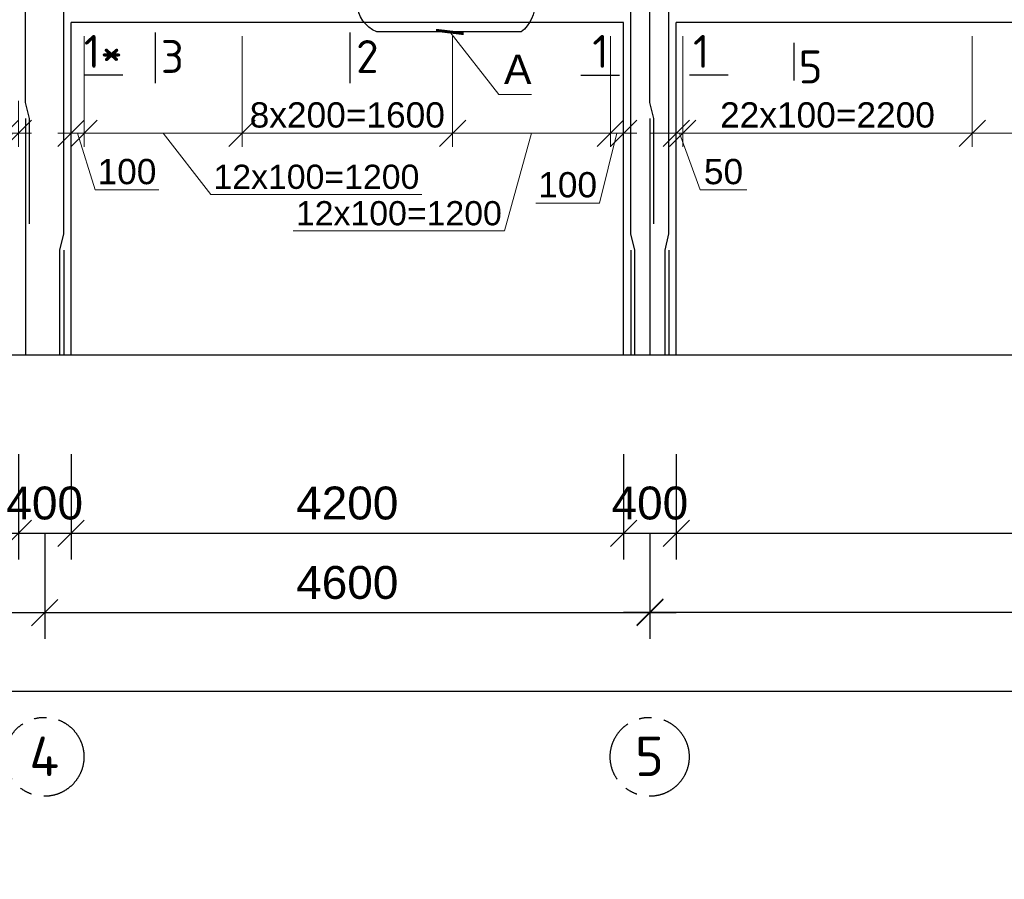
# Model space of a CAD drawing. Header units: millimetres. Extents: x 2063114 to 14983986, y -126020516 to 213791.
# Tile 562 of 656: x 2343467 to 2350951, y -354967 to -348432. Entities that reach past the tile are written whole.
import ezdxf

# ---------------------------------------------------------------- set-up
doc = ezdxf.new("R2010")
doc.units = ezdxf.units.MM
doc.linetypes.add('ACAD_ISO10W100', pattern=[18, 12, -3, 0, -3])
doc.linetypes.add('осевая', pattern=[50.8, 31.75, -6.35, 6.35, -6.35])
doc.layers.get('Defpoints').update_dxf_attribs({"color": 6, "lineweight": 35})
doc.layers.add('PDF _Текст', color=7, linetype='Continuous')
doc.layers.add('пунктир', color=1, linetype='ACAD_ISO10W100')
doc.layers.add('РАЗМЕР АР', color=150, linetype='Continuous', lineweight=20)
doc.styles.add('ISOCPEUR', font='isocpeui.ttf', dxfattribs={"height": 300})
doc.styles.add('seviyorum', font='times.ttf')
doc.styles.get("Standard").update_dxf_attribs({"font": 'arial.ttf'})
doc.styles.add('СПДС', font='isocpeur.ttf')
doc.dimstyles.new('1-100', dxfattribs={"dimtxt": 300, "dimasz": 250, "dimexe": 130, "dimexo": 130, "dimgap": 50, "dimtad": 1, "dimdec": 0, "dimtxsty": 'seviyorum', "dimblk": 'OBLIQUE', "dimcen": 250, "dimdle": 125, "dimclrd": 256, "dimclre": 256, "dimclrt": 256, "dimadec": 0, "dimazin": 0, "dimtfac": 1, "dimtdec": 0, "dimtmove": 1, "dimatfit": 3, "dimldrblk": 'OBLIQUE', "dimfxl": 200, "dimlwd": -1, "dimlwe": -1, "dimarcsym": 0})
doc.dimstyles.new('1-50 gbgggn', dxfattribs={"dimscale": 0, "dimtxt": 250, "dimasz": 150, "dimexe": 25, "dimexo": 200, "dimgap": 100, "dimtad": 1, "dimdec": 0, "dimlfac": 0.5, "dimtxsty": 'ISOCPEUR', "dimblk": 'ARCHTICK', "dimcen": 100, "dimdle": 100, "dimclrd": 167, "dimclre": 167, "dimadec": 0, "dimazin": 0, "dimtfac": 1, "dimtdec": 0, "dimtmove": 1, "dimatfit": 3, "dimfxl": 1.25, "dimlwd": 5, "dimlwe": 5, "dimarcsym": 0})
doc.dimstyles.new('STANDARD$0', dxfattribs={"dimtxt": 250, "dimasz": 200, "dimexe": 200, "dimexo": 300, "dimgap": 100, "dimtad": 1, "dimdec": 0, "dimzin": 1, "dimdsep": 46, "dimtxsty": 'Standard', "dimblk1": 'OBLIQUE', "dimblk2": 'OBLIQUE', "dimsah": 1, "dimcen": 2.5, "dimdle": 200, "dimadec": 0, "dimazin": 0, "dimtfac": 1, "dimtdec": 0, "dimtmove": 0, "dimatfit": 3, "dimldrblk": 'OBLIQUE', "dimfxl": 600, "dimfxlon": 1, "dimtolj": 1, "dimtzin": 1, "dimarcsym": 0})

# ---------------------------------------------------------------- blocks, each defined once
blk = doc.blocks.new('_Oblique')
at = {"color": 0, "linetype": 'ByBlock', "lineweight": -2}
blk.add_line((-0.5, -0.5), (0.5, 0.5), dxfattribs=at)
blk = doc.blocks.new('*D1673')
at = {"layer": 'Defpoints', "color": 0, "lineweight": 30, "ltscale": 150, "transparency": 16777216}
for p in [(2340456.6, -351332.8), (2343456.6, -351332.8), (2343456.6, -352335.3)]:
    blk.add_point(p, dxfattribs=at)
at = {"layer": 'РАЗМЕР АР', "color": 0, "lineweight": -2, "ltscale": 150, "transparency": 16777216}
for p, q in [((2340456.6, -351735.3), (2340456.6, -352535.3)), ((2343456.6, -351735.3), (2343456.6, -352535.3)), ((2340256.6, -352335.3), (2343656.6, -352335.3))]:
    blk.add_line(p, q, dxfattribs=at)
at = {"layer": 'РАЗМЕР АР', "color": 0, "lineweight": -2, "ltscale": 150, "transparency": 16777216, "xscale": 200, "yscale": 200, "zscale": 200, "rotation": 180}
blk.add_blockref('_Oblique', (2340456.6, -352335.3), dxfattribs=at)
at = {"layer": 'РАЗМЕР АР', "color": 0, "lineweight": -2, "ltscale": 150, "transparency": 16777216, "xscale": 200, "yscale": 200, "zscale": 200}
blk.add_blockref('_Oblique', (2343456.6, -352335.3), dxfattribs=at)
at = {"layer": 'РАЗМЕР АР', "color": 0, "ltscale": 150, "transparency": 16777216, "insert": (2341956.6, -352107.5), "char_height": 250, "attachment_point": 5}
blk.add_mtext('\\A1;3000', dxfattribs=at)
blk = doc.blocks.new('*D1674')
at = {"layer": 'Defpoints', "color": 0, "lineweight": 30, "ltscale": 150, "transparency": 16777216}
for p in [(2343456.6, -351332.8), (2343856.6, -351332.8), (2343856.6, -352335.3)]:
    blk.add_point(p, dxfattribs=at)
at = {"layer": 'РАЗМЕР АР', "color": 0, "lineweight": -2, "ltscale": 150, "transparency": 16777216}
for p, q in [((2343456.6, -351735.3), (2343456.6, -352535.3)), ((2343856.6, -351735.3), (2343856.6, -352535.3)), ((2343256.6, -352335.3), (2344056.6, -352335.3))]:
    blk.add_line(p, q, dxfattribs=at)
at = {"layer": 'РАЗМЕР АР', "color": 0, "lineweight": -2, "ltscale": 150, "transparency": 16777216, "xscale": 200, "yscale": 200, "zscale": 200, "rotation": 180}
blk.add_blockref('_Oblique', (2343456.6, -352335.3), dxfattribs=at)
at = {"layer": 'РАЗМЕР АР', "color": 0, "lineweight": -2, "ltscale": 150, "transparency": 16777216, "xscale": 200, "yscale": 200, "zscale": 200}
blk.add_blockref('_Oblique', (2343856.6, -352335.3), dxfattribs=at)
at = {"layer": 'РАЗМЕР АР', "color": 0, "ltscale": 150, "transparency": 16777216, "insert": (2343656.6, -352107.6), "char_height": 250, "attachment_point": 5}
blk.add_mtext('\\A1;400', dxfattribs=at)
blk = doc.blocks.new('*D1600')
at = {"layer": 'Defpoints', "color": 0, "lineweight": 30, "ltscale": 150, "transparency": 16777216}
for p in [(2348056.6, -351332.8), (2348456.6, -351332.8), (2348456.6, -352335.3)]:
    blk.add_point(p, dxfattribs=at)
at = {"layer": 'РАЗМЕР АР', "color": 0, "lineweight": -2, "ltscale": 150, "transparency": 16777216}
for p, q in [((2348056.6, -351735.3), (2348056.6, -352535.3)), ((2348456.6, -351735.3), (2348456.6, -352535.3)), ((2347856.6, -352335.3), (2348656.6, -352335.3))]:
    blk.add_line(p, q, dxfattribs=at)
at = {"layer": 'РАЗМЕР АР', "color": 0, "lineweight": -2, "ltscale": 150, "transparency": 16777216, "xscale": 200, "yscale": 200, "zscale": 200, "rotation": 180}
blk.add_blockref('_Oblique', (2348056.6, -352335.3), dxfattribs=at)
at = {"layer": 'РАЗМЕР АР', "color": 0, "lineweight": -2, "ltscale": 150, "transparency": 16777216, "xscale": 200, "yscale": 200, "zscale": 200}
blk.add_blockref('_Oblique', (2348456.6, -352335.3), dxfattribs=at)
at = {"layer": 'РАЗМЕР АР', "color": 0, "ltscale": 150, "transparency": 16777216, "insert": (2348256.6, -352107.6), "char_height": 250, "attachment_point": 5}
blk.add_mtext('\\A1;400', dxfattribs=at)
blk = doc.blocks.new('*D1601')
at = {"layer": 'Defpoints', "color": 0, "lineweight": 30, "ltscale": 100, "transparency": 16777216}
for p in [(2350706.6, -348453.1), (2353306.6, -348453.1), (2350706.6, -349294.9)]:
    blk.add_point(p, dxfattribs=at)
at = {"layer": 'РАЗМЕР АР', "ltscale": 100, "transparency": 16777216}
for p, q in [((2350706.6, -348557.1), (2350706.6, -349398.9)), ((2353306.6, -348557.1), (2353306.6, -349398.9)), ((2353406.6, -349294.9), (2350606.6, -349294.9))]:
    blk.add_line(p, q, dxfattribs=at)
at = {"layer": 'РАЗМЕР АР', "ltscale": 100, "transparency": 16777216, "xscale": 200, "yscale": 200, "zscale": 200, "rotation": 180}
blk.add_blockref('_Oblique', (2350706.6, -349294.9), dxfattribs=at)
at = {"layer": 'РАЗМЕР АР', "ltscale": 100, "transparency": 16777216, "xscale": 200, "yscale": 200, "zscale": 200}
blk.add_blockref('_Oblique', (2353306.6, -349294.9), dxfattribs=at)
at = {"layer": 'РАЗМЕР АР', "ltscale": 100, "transparency": 16777216, "insert": (2352006.6, -349156.8), "char_height": 192, "attachment_point": 5}
blk.add_mtext('13x200=2600', dxfattribs=at)
blk = doc.blocks.new('*D1616')
at = {"layer": 'Defpoints', "color": 0, "lineweight": 30, "ltscale": 100, "transparency": 16777216}
for p in [(2348506.6, -348453.1), (2350706.6, -348453.1), (2348506.6, -349294.9)]:
    blk.add_point(p, dxfattribs=at)
at = {"layer": 'РАЗМЕР АР', "ltscale": 100, "transparency": 16777216}
for p, q in [((2348506.6, -348557.1), (2348506.6, -349398.9)), ((2350706.6, -348557.1), (2350706.6, -349398.9)), ((2350806.6, -349294.9), (2348406.6, -349294.9))]:
    blk.add_line(p, q, dxfattribs=at)
at = {"layer": 'РАЗМЕР АР', "ltscale": 100, "transparency": 16777216, "xscale": 200, "yscale": 200, "zscale": 200, "rotation": 180}
blk.add_blockref('_Oblique', (2348506.6, -349294.9), dxfattribs=at)
at = {"layer": 'РАЗМЕР АР', "ltscale": 100, "transparency": 16777216, "xscale": 200, "yscale": 200, "zscale": 200}
blk.add_blockref('_Oblique', (2350706.6, -349294.9), dxfattribs=at)
at = {"layer": 'РАЗМЕР АР', "ltscale": 100, "transparency": 16777216, "insert": (2349606.6, -349156.9), "char_height": 192, "attachment_point": 5}
blk.add_mtext('22x100=2200', dxfattribs=at)
blk = doc.blocks.new('*D1622')
at = {"layer": 'Defpoints', "color": 0, "lineweight": 30, "ltscale": 150, "transparency": 16777216}
for p in [(2343856.6, -351332.8), (2348056.6, -351332.8), (2348056.6, -352335.3)]:
    blk.add_point(p, dxfattribs=at)
at = {"layer": 'РАЗМЕР АР', "color": 0, "lineweight": -2, "ltscale": 150, "transparency": 16777216}
for p, q in [((2343856.6, -351735.3), (2343856.6, -352535.3)), ((2348056.6, -351735.3), (2348056.6, -352535.3)), ((2343656.6, -352335.3), (2348256.6, -352335.3))]:
    blk.add_line(p, q, dxfattribs=at)
at = {"layer": 'РАЗМЕР АР', "color": 0, "lineweight": -2, "ltscale": 150, "transparency": 16777216, "xscale": 200, "yscale": 200, "zscale": 200, "rotation": 180}
blk.add_blockref('_Oblique', (2343856.6, -352335.3), dxfattribs=at)
at = {"layer": 'РАЗМЕР АР', "color": 0, "lineweight": -2, "ltscale": 150, "transparency": 16777216, "xscale": 200, "yscale": 200, "zscale": 200}
blk.add_blockref('_Oblique', (2348056.6, -352335.3), dxfattribs=at)
at = {"layer": 'РАЗМЕР АР', "color": 0, "ltscale": 150, "transparency": 16777216, "insert": (2345956.6, -352107.6), "char_height": 250, "attachment_point": 5}
blk.add_mtext('\\A1;4200', dxfattribs=at)
blk = doc.blocks.new('*D2020')
at = {"layer": 'Defpoints', "color": 0, "lineweight": 30, "ltscale": 150, "transparency": 16777216}
for p in [(2343656.6, -350983.1), (2348256.6, -350983.1), (2348256.6, -352939.2)]:
    blk.add_point(p, dxfattribs=at)
at = {"layer": 'РАЗМЕР АР', "color": 0, "lineweight": -2, "ltscale": 150, "transparency": 16777216}
for p, q in [((2343656.6, -352339.2), (2343656.6, -353139.2)), ((2348256.6, -352339.2), (2348256.6, -353139.2)), ((2343456.6, -352939.2), (2348456.6, -352939.2))]:
    blk.add_line(p, q, dxfattribs=at)
at = {"layer": 'РАЗМЕР АР', "color": 0, "lineweight": -2, "ltscale": 150, "transparency": 16777216, "xscale": 200, "yscale": 200, "zscale": 200, "rotation": 180}
blk.add_blockref('_Oblique', (2343656.6, -352939.2), dxfattribs=at)
at = {"layer": 'РАЗМЕР АР', "color": 0, "lineweight": -2, "ltscale": 150, "transparency": 16777216, "xscale": 200, "yscale": 200, "zscale": 200}
blk.add_blockref('_Oblique', (2348256.6, -352939.2), dxfattribs=at)
at = {"layer": 'РАЗМЕР АР', "color": 0, "ltscale": 150, "transparency": 16777216, "insert": (2345956.6, -352711.5), "char_height": 250, "attachment_point": 5}
blk.add_mtext('\\A1;4600', dxfattribs=at)
blk = doc.blocks.new('*D1625')
at = {"layer": 'Defpoints', "color": 0, "lineweight": 30, "ltscale": 150, "transparency": 16777216}
for p in [(2348256.6, -352243.1), (2355756.6, -352243.1), (2355756.6, -352935.3)]:
    blk.add_point(p, dxfattribs=at)
at = {"layer": 'РАЗМЕР АР', "color": 0, "lineweight": -2, "ltscale": 150, "transparency": 16777216}
for p, q in [((2348256.6, -352543.1), (2348256.6, -353135.3)), ((2355756.6, -352543.1), (2355756.6, -353135.3)), ((2348056.6, -352935.3), (2355956.6, -352935.3))]:
    blk.add_line(p, q, dxfattribs=at)
at = {"layer": 'РАЗМЕР АР', "color": 0, "lineweight": -2, "ltscale": 150, "transparency": 16777216, "xscale": 200, "yscale": 200, "zscale": 200, "rotation": 180}
blk.add_blockref('_Oblique', (2348256.6, -352935.3), dxfattribs=at)
at = {"layer": 'РАЗМЕР АР', "color": 0, "lineweight": -2, "ltscale": 150, "transparency": 16777216, "xscale": 200, "yscale": 200, "zscale": 200}
blk.add_blockref('_Oblique', (2355756.6, -352935.3), dxfattribs=at)
at = {"layer": 'РАЗМЕР АР', "color": 0, "ltscale": 150, "transparency": 16777216, "insert": (2352006.6, -352707.6), "char_height": 250, "attachment_point": 5}
blk.add_mtext('\\A1;7500', dxfattribs=at)
blk = doc.blocks.new('*D1626')
at = {"layer": 'Defpoints', "color": 0, "lineweight": 30, "ltscale": 150, "transparency": 16777216}
for p in [(2340256.6, -352243.1), (2343656.6, -352243.1), (2343656.6, -352939.2)]:
    blk.add_point(p, dxfattribs=at)
at = {"layer": 'РАЗМЕР АР', "color": 0, "lineweight": -2, "ltscale": 150, "transparency": 16777216}
for p, q in [((2340256.6, -352543.1), (2340256.6, -353139.2)), ((2343656.6, -352543.1), (2343656.6, -353139.2)), ((2340056.6, -352939.2), (2343856.6, -352939.2))]:
    blk.add_line(p, q, dxfattribs=at)
at = {"layer": 'РАЗМЕР АР', "color": 0, "lineweight": -2, "ltscale": 150, "transparency": 16777216, "xscale": 200, "yscale": 200, "zscale": 200, "rotation": 180}
blk.add_blockref('_Oblique', (2340256.6, -352939.2), dxfattribs=at)
at = {"layer": 'РАЗМЕР АР', "color": 0, "lineweight": -2, "ltscale": 150, "transparency": 16777216, "xscale": 200, "yscale": 200, "zscale": 200}
blk.add_blockref('_Oblique', (2343656.6, -352939.2), dxfattribs=at)
at = {"layer": 'РАЗМЕР АР', "color": 0, "ltscale": 150, "transparency": 16777216, "insert": (2341956.6, -352711.4), "char_height": 250, "attachment_point": 5}
blk.add_mtext('\\A1;3400', dxfattribs=at)
blk = doc.blocks.new('*D1627')
at = {"layer": 'Defpoints', "color": 0, "lineweight": 30, "ltscale": 150, "transparency": 16777216}
for p in [(2327656.6, -352335.3), (2355756.6, -352335.3), (2355756.6, -353535.3)]:
    blk.add_point(p, dxfattribs=at)
at = {"layer": 'РАЗМЕР АР', "color": 0, "lineweight": -2, "ltscale": 150, "transparency": 16777216}
for p, q in [((2327656.6, -352935.3), (2327656.6, -353735.3)), ((2355756.6, -352935.3), (2355756.6, -353735.3)), ((2327456.6, -353535.3), (2355956.6, -353535.3))]:
    blk.add_line(p, q, dxfattribs=at)
at = {"layer": 'РАЗМЕР АР', "color": 0, "lineweight": -2, "ltscale": 150, "transparency": 16777216, "xscale": 200, "yscale": 200, "zscale": 200, "rotation": 180}
blk.add_blockref('_Oblique', (2327656.6, -353535.3), dxfattribs=at)
at = {"layer": 'РАЗМЕР АР', "color": 0, "lineweight": -2, "ltscale": 150, "transparency": 16777216, "xscale": 200, "yscale": 200, "zscale": 200}
blk.add_blockref('_Oblique', (2355756.6, -353535.3), dxfattribs=at)
at = {"layer": 'РАЗМЕР АР', "color": 0, "ltscale": 150, "transparency": 16777216, "insert": (2341706.6, -353307.6), "char_height": 250, "attachment_point": 5}
blk.add_mtext('\\A1;28100', dxfattribs=at)
blk = doc.blocks.new('*D1628')
at = {"layer": 'Defpoints', "color": 0, "lineweight": 30, "transparency": 16777216}
for p in [(2355556.6, -350983.1), (2348456.6, -351332.8), (2355556.6, -352335.3)]:
    blk.add_point(p, dxfattribs=at)
at = {"layer": 'РАЗМЕР АР', "color": 0, "lineweight": -2, "transparency": 16777216}
for p, q in [((2348456.6, -351735.3), (2348456.6, -352535.3)), ((2355556.6, -351735.3), (2355556.6, -352535.3)), ((2348256.6, -352335.3), (2355756.6, -352335.3))]:
    blk.add_line(p, q, dxfattribs=at)
at = {"layer": 'РАЗМЕР АР', "color": 0, "lineweight": -2, "transparency": 16777216, "xscale": 200, "yscale": 200, "zscale": 200, "rotation": 180}
blk.add_blockref('_Oblique', (2348456.6, -352335.3), dxfattribs=at)
at = {"layer": 'РАЗМЕР АР', "color": 0, "lineweight": -2, "transparency": 16777216, "xscale": 200, "yscale": 200, "zscale": 200}
blk.add_blockref('_Oblique', (2355556.6, -352335.3), dxfattribs=at)
at = {"layer": 'РАЗМЕР АР', "color": 0, "transparency": 16777216, "insert": (2352006.6, -352107.6), "char_height": 250, "attachment_point": 5}
blk.add_mtext('\\A1;7100', dxfattribs=at)
blk = doc.blocks.new('*D1653')
at = {"layer": 'Defpoints', "color": 0, "lineweight": 30, "ltscale": 100, "transparency": 16777216}
for p in [(2346756.6, -348453.1), (2347956.6, -348453.1), (2347956.6, -349294.9)]:
    blk.add_point(p, dxfattribs=at)
at = {"layer": 'РАЗМЕР АР', "ltscale": 100, "transparency": 16777216}
for p, q in [((2346756.6, -348557.1), (2346756.6, -349398.9)), ((2347956.6, -348557.1), (2347956.6, -349398.9)), ((2346656.6, -349294.9), (2348056.6, -349294.9)), ((2347356.6, -349294.9), (2347151.2, -350038)), ((2347151.2, -350038), (2345546.3, -350038))]:
    blk.add_line(p, q, dxfattribs=at)
at = {"layer": 'РАЗМЕР АР', "ltscale": 100, "transparency": 16777216, "xscale": 200, "yscale": 200, "zscale": 200, "rotation": 180}
blk.add_blockref('_Oblique', (2346756.6, -349294.9), dxfattribs=at)
at = {"layer": 'РАЗМЕР АР', "ltscale": 100, "transparency": 16777216, "xscale": 200, "yscale": 200, "zscale": 200}
blk.add_blockref('_Oblique', (2347956.6, -349294.9), dxfattribs=at)
at = {"layer": 'РАЗМЕР АР', "ltscale": 100, "transparency": 16777216, "insert": (2346348.8, -349904.1), "char_height": 192, "attachment_point": 5}
blk.add_mtext('{\\H0.95833x;12x100=1200}', dxfattribs=at)
blk = doc.blocks.new('*D1654')
at = {"layer": 'Defpoints', "color": 0, "lineweight": 30, "ltscale": 100, "transparency": 16777216}
for p in [(2347956.6, -348453.1), (2348056.6, -348943.3), (2348056.6, -349294.9)]:
    blk.add_point(p, dxfattribs=at)
at = {"layer": 'РАЗМЕР АР', "ltscale": 100, "transparency": 16777216}
for p, q in [((2347956.6, -348557.1), (2347956.6, -349398.9)), ((2348056.6, -349047.3), (2348056.6, -349398.9)), ((2347856.6, -349294.9), (2348156.6, -349294.9)), ((2348006.6, -349294.9), (2347873.9, -349825.7)), ((2347873.9, -349825.7), (2347388.5, -349825.7))]:
    blk.add_line(p, q, dxfattribs=at)
at = {"layer": 'РАЗМЕР АР', "ltscale": 100, "transparency": 16777216, "xscale": 200, "yscale": 200, "zscale": 200, "rotation": 180}
blk.add_blockref('_Oblique', (2347956.6, -349294.9), dxfattribs=at)
at = {"layer": 'РАЗМЕР АР', "ltscale": 100, "transparency": 16777216, "xscale": 200, "yscale": 200, "zscale": 200}
blk.add_blockref('_Oblique', (2348056.6, -349294.9), dxfattribs=at)
at = {"layer": 'РАЗМЕР АР', "ltscale": 100, "transparency": 16777216, "insert": (2347631.2, -349687.6), "char_height": 192, "attachment_point": 5}
blk.add_mtext('100', dxfattribs=at)
blk = doc.blocks.new('*D1655')
at = {"layer": 'Defpoints', "color": 0, "lineweight": 30, "transparency": 16777216}
for p in [(2345156.6, -348453.1), (2346756.6, -348453.1), (2345156.6, -349294.9)]:
    blk.add_point(p, dxfattribs=at)
at = {"layer": 'РАЗМЕР АР', "transparency": 16777216}
for p, q in [((2345156.6, -348557.1), (2345156.6, -349398.9)), ((2346756.6, -348557.1), (2346756.6, -349398.9)), ((2346856.6, -349294.9), (2345056.6, -349294.9))]:
    blk.add_line(p, q, dxfattribs=at)
at = {"layer": 'РАЗМЕР АР', "transparency": 16777216, "xscale": 200, "yscale": 200, "zscale": 200, "rotation": 180}
blk.add_blockref('_Oblique', (2345156.6, -349294.9), dxfattribs=at)
at = {"layer": 'РАЗМЕР АР', "transparency": 16777216, "xscale": 200, "yscale": 200, "zscale": 200}
blk.add_blockref('_Oblique', (2346756.6, -349294.9), dxfattribs=at)
at = {"layer": 'РАЗМЕР АР', "transparency": 16777216, "insert": (2345956.6, -349156.9), "char_height": 192, "attachment_point": 5}
blk.add_mtext('8х200=1600', dxfattribs=at)
blk = doc.blocks.new('*D1656')
at = {"layer": 'Defpoints', "color": 0, "lineweight": 30, "ltscale": 100, "transparency": 16777216}
for p in [(2343956.6, -348453.1), (2343856.6, -348943.3), (2343856.6, -349294.9)]:
    blk.add_point(p, dxfattribs=at)
at = {"layer": 'РАЗМЕР АР', "ltscale": 100, "transparency": 16777216}
for p, q in [((2343956.6, -348557.1), (2343956.6, -349398.9)), ((2343856.6, -349047.3), (2343856.6, -349398.9)), ((2344056.6, -349294.9), (2343756.6, -349294.9)), ((2343906.6, -349294.9), (2344039.2, -349725.7)), ((2344039.2, -349725.7), (2344524.7, -349725.7))]:
    blk.add_line(p, q, dxfattribs=at)
at = {"layer": 'РАЗМЕР АР', "ltscale": 100, "transparency": 16777216, "xscale": 200, "yscale": 200, "zscale": 200, "rotation": 180}
blk.add_blockref('_Oblique', (2343856.6, -349294.9), dxfattribs=at)
at = {"layer": 'РАЗМЕР АР', "ltscale": 100, "transparency": 16777216, "xscale": 200, "yscale": 200, "zscale": 200}
blk.add_blockref('_Oblique', (2343956.6, -349294.9), dxfattribs=at)
at = {"layer": 'РАЗМЕР АР', "ltscale": 100, "transparency": 16777216, "insert": (2344281.9, -349587.6), "char_height": 192, "attachment_point": 5}
blk.add_mtext('100', dxfattribs=at)
blk = doc.blocks.new('*D1657')
at = {"layer": 'Defpoints', "color": 0, "lineweight": 30, "ltscale": 100, "transparency": 16777216}
for p in [(2343956.6, -348453.1), (2345156.6, -348453.1), (2343956.6, -349294.9)]:
    blk.add_point(p, dxfattribs=at)
at = {"layer": 'РАЗМЕР АР', "ltscale": 100, "transparency": 16777216}
for p, q in [((2343956.6, -348557.1), (2343956.6, -349398.9)), ((2345156.6, -348557.1), (2345156.6, -349398.9)), ((2345256.6, -349294.9), (2343856.6, -349294.9)), ((2344556.6, -349294.9), (2344919.5, -349761)), ((2344919.5, -349761), (2346524.4, -349761))]:
    blk.add_line(p, q, dxfattribs=at)
at = {"layer": 'РАЗМЕР АР', "ltscale": 100, "transparency": 16777216, "xscale": 200, "yscale": 200, "zscale": 200, "rotation": 180}
blk.add_blockref('_Oblique', (2343956.6, -349294.9), dxfattribs=at)
at = {"layer": 'РАЗМЕР АР', "ltscale": 100, "transparency": 16777216, "xscale": 200, "yscale": 200, "zscale": 200}
blk.add_blockref('_Oblique', (2345156.6, -349294.9), dxfattribs=at)
at = {"layer": 'РАЗМЕР АР', "ltscale": 100, "transparency": 16777216, "insert": (2345721.9, -349627.1), "char_height": 192, "attachment_point": 5}
blk.add_mtext('{\\H0.95833x;12x100=1200}', dxfattribs=at)
blk = doc.blocks.new('*D1658')
at = {"layer": 'Defpoints', "color": 0, "lineweight": 30, "ltscale": 100, "transparency": 16777216}
for p in [(2348506.6, -348453.1), (2348456.6, -348943.3), (2348456.6, -349294.9)]:
    blk.add_point(p, dxfattribs=at)
at = {"layer": 'РАЗМЕР АР', "ltscale": 100, "transparency": 16777216}
for p, q in [((2348506.6, -348557.1), (2348506.6, -349398.9)), ((2348456.6, -349047.3), (2348456.6, -349398.9)), ((2348456.6, -349294.9), (2348256.6, -349294.9)), ((2348506.6, -349294.9), (2348456.6, -349294.9)), ((2348506.6, -349294.9), (2348456.6, -349294.9)), ((2348481.6, -349294.9), (2348639.2, -349725.7)), ((2348506.6, -349294.9), (2348706.6, -349294.9)), ((2348639.2, -349725.7), (2348993.6, -349725.7))]:
    blk.add_line(p, q, dxfattribs=at)
at = {"layer": 'РАЗМЕР АР', "ltscale": 100, "transparency": 16777216, "xscale": 200, "yscale": 200, "zscale": 200}
blk.add_blockref('_Oblique', (2348456.6, -349294.9), dxfattribs=at)
at = {"layer": 'РАЗМЕР АР', "ltscale": 100, "transparency": 16777216, "xscale": 200, "yscale": 200, "zscale": 200, "rotation": 180}
blk.add_blockref('_Oblique', (2348506.6, -349294.9), dxfattribs=at)
at = {"layer": 'РАЗМЕР АР', "ltscale": 100, "transparency": 16777216, "insert": (2348816.4, -349587.6), "char_height": 192, "attachment_point": 5}
blk.add_mtext('50', dxfattribs=at)
blk = doc.blocks.new('*D1662')
at = {"layer": 'Defpoints', "color": 0, "lineweight": 30, "ltscale": 100, "transparency": 16777216}
for p in [(2343356.6, -348453.1), (2343456.6, -348943.3), (2343456.6, -349294.9)]:
    blk.add_point(p, dxfattribs=at)
at = {"layer": 'РАЗМЕР АР', "ltscale": 100, "transparency": 16777216}
for p, q in [((2343356.6, -348557.1), (2343356.6, -349398.9)), ((2343456.6, -349047.3), (2343456.6, -349398.9)), ((2343256.6, -349294.9), (2343556.6, -349294.9)), ((2343406.6, -349294.9), (2343365.9, -349725.7)), ((2343365.9, -349725.7), (2342880.4, -349725.7))]:
    blk.add_line(p, q, dxfattribs=at)
at = {"layer": 'РАЗМЕР АР', "ltscale": 100, "transparency": 16777216, "xscale": 200, "yscale": 200, "zscale": 200, "rotation": 180}
blk.add_blockref('_Oblique', (2343356.6, -349294.9), dxfattribs=at)
at = {"layer": 'РАЗМЕР АР', "ltscale": 100, "transparency": 16777216, "xscale": 200, "yscale": 200, "zscale": 200}
blk.add_blockref('_Oblique', (2343456.6, -349294.9), dxfattribs=at)
at = {"layer": 'РАЗМЕР АР', "ltscale": 100, "transparency": 16777216, "insert": (2343123.1, -349587.6), "char_height": 192, "attachment_point": 5}
blk.add_mtext('100', dxfattribs=at)
blk = doc.blocks.new('_ArchTick')
at = {"color": 0, "linetype": 'ByBlock', "const_width": 0.15}
blk.add_lwpolyline([(-0.5, -0.5), (0.5, 0.5)], dxfattribs=at)

msp = doc.modelspace()

# ---------------------------------------------------------------- linework, layer by layer
at = {"lineweight": 30, "ltscale": 100}
for p, q in [((2348056.57029, -348453.11596), (2343856.57029, -348453.11596)), ((2343856.57029, -350983.11596), (2343856.57029, -348453.11596)), ((2348056.57029, -350983.11596), (2348056.57029, -348453.11596)), ((2355556.57029, -348453.11596), (2348456.57029, -348453.11596)), ((2348456.57029, -350983.11596), (2348456.57029, -348453.11596)), ((2344497.51788, -348528.412), (2344497.51788, -348915.36073)), ((2345976.8464, -348528.412), (2345976.8464, -348915.36073)), ((2349351.27149, -348607.39773), (2349351.27149, -348894.34646)), ((2344251.6295, -348853.45377), (2343958.00766, -348853.45377)), ((2347731.20488, -348853.45377), (2348024.82671, -348853.45377)), ((2348851.6295, -348853.45377), (2348558.00766, -348853.45377)), ((2357446.57029, -350983.11596), (2327248.954, -350983.11596))]:
    msp.add_line(p, q, dxfattribs=at)
at = {"color": 5, "lineweight": 30}
for p, q in [((2343511.57029, -349183.11596), (2343511.57029, -350983.11596)), ((2348256.57029, -349183.11596), (2348256.57029, -350983.11596)), ((2343801.57029, -350183.11596), (2343801.57029, -350983.11596)), ((2348111.57029, -350183.11596), (2348111.57029, -350983.11596)), ((2348401.57029, -350183.11596), (2348401.57029, -350983.11596))]:
    msp.add_line(p, q, dxfattribs=at)
at = {"color": 96, "lineweight": 30, "ltscale": 100}
for points in [[(2343541.57029, -349983.11596), (2343541.57029, -349183.11596), (2343511.57029, -349060.196), (2343511.57029, -345883.11596)], [(2348286.57029, -349983.11596), (2348286.57029, -349183.11596), (2348256.57029, -349060.196), (2348256.57029, -345883.11596)], [(2343771.57029, -350983.11596), (2343771.57029, -350183.11596), (2343801.57029, -350060.196), (2343801.57029, -346933.11596)], [(2348141.57029, -350983.11596), (2348141.57029, -350183.11596), (2348111.57029, -350060.196), (2348111.57029, -346933.11596)], [(2348371.57029, -350983.11596), (2348371.57029, -350183.11596), (2348401.57029, -350060.196), (2348401.57029, -346933.11596)]]:
    msp.add_lwpolyline(points, dxfattribs=at)
at = {"lineweight": 30}
msp.add_lwpolyline([(2347277.95782, -348524.86434), (2346180.04097, -348524.86434, -0.623224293), (2346156.36412, -348085.63129), (2347254.28097, -348085.63129, -0.5234985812)], format="xyb", close=True, dxfattribs=at)
at = {"layer": 'пунктир', "linetype": 'осевая', "ltscale": 15}
for centre in [(2343654.96689, -354035.26621), (2348254.96688, -354035.26621)]:
    msp.add_circle(centre, 300, dxfattribs=at)

# ---------------------------------------------------------------- texts
msp.add_text('А', height=224).set_placement((2347147.74256, -348920.82746))
at = {"char_height": 250, "width": 114.3068182}
for s, insert, attachment_point in [('{\\fISOCPEUR|b0|i0|c204|p34;1*}', (2344248.92936, -348547.85699), 3), ('{\\fISOCPEUR|b0|i0|c0|p34;3}', (2344715.1302, -348586.66486), 3), ('{\\fISOCPEUR|b0|i0|c0|p34;2}', (2346194.45872, -348586.66486), 3), ('{\\fISOCPEUR|b0|i0|c204|p34;1}', (2347818.86702, -348547.85699), 1), ('{\\fISOCPEUR|b0|i0|c204|p34;1}', (2348709.26597, -348547.85699), 3), ('{\\fISOCPEUR|b0|i0|c0|p34;5}', (2349568.88381, -348665.65058), 3)]:
    msp.add_mtext(s, dxfattribs=dict(at, insert=insert, attachment_point=attachment_point))
at = {"layer": 'PDF _Текст', "ltscale": 100, "insert": (2343949.57867, -333456.90318), "char_height": 250, "width": 16060.6120432, "attachment_point": 1}
msp.add_mtext('\\pi-750,l750,t750;1.^I Данный лист см . совместно с л . л . КЖ -\\P2.^I Монолитные конструкции выполнить согласно КМК 2.03.01-96 " Бетонные и железобетонные конструкции ", КМК 3.03.01-98 " Несущие и ограждающие конструкции "\\P3.^I Арматурные стержни крепить между собой отожженной стальной проволокой диаметром 0.8-1.2 мм .  Длину нахлёста принять 40d(d-диаметр арматуры )\\P4.^I Снятие опалубки производить после достижения бетоном 70% проектной прочности \\P5.^I Размерные линии указаны до центра рабочей арматуры .\\P6.^I Сварку арматуры производить по РСтУз 865-98 электродами типа Э 42 А по ГОСТ 9467-85\\P7.^I Концы хомутов заводить в тело бетона на длину не менее 50 мм .\\P8.^I К бетонированию колонн приступить только после приемки арматурного каркаса колонна техническим надзором заказчика и автором проекта , что должно быть подтверждено актом на скрытые работы до бетонирования колонн .\\P9.^I При производстве бетонных работ в условиях сухого и жаркого климата при температуре воздуха выше 25° С и относительной влажности менее 50% должны применяться цементы , марочная прочность которых превышает проектную прочность бетона но менее , чем на 20 %. Уход за свежеуложенным бетоном следует осуществлять до достижения им не менее 70 % проектной прочности .  п .  6.8 КМК 2.01.03-96 " Строительство в сейсмических районах "', dxfattribs=at)
at = {"layer": 'пунктир', "insert": (2343652.88994, -353881.25206), "char_height": 300, "width": 255.0496237, "attachment_point": 2, "style": 'СПДС'}
msp.add_mtext('4', dxfattribs=at)
at = {"layer": 'пунктир', "linetype": 'осевая', "ltscale": 15, "insert": (2348252.88994, -353881.25205), "char_height": 300, "width": 255.0496237, "attachment_point": 2, "style": 'СПДС'}
msp.add_mtext('5', dxfattribs=at)

# ---------------------------------------------------------------- dimensions: what is measured, and where the dimension line sits
at = {"layer": 'РАЗМЕР АР', "ltscale": 100}
for base, p1, p2, picture, middle in [((2343456.57029, -349294.91935), (2343356.57029, -348453.11596), (2343456.57029, -348943.29114), '*D1662', (2343325.87311, -349725.66825)), ((2348056.57029, -349294.91935), (2347956.57029, -348453.11596), (2348056.57029, -348943.29114), '*D1654', (2347833.93431, -349825.66825))]:
    dim = msp.add_linear_dim(base=base, p1=p1, p2=p2, angle=180, dimstyle='1-100', override={"dimscale": 0.8, "dimtxt": 240, "dimtxsty": 'Standard'}, dxfattribs=at)
    dim.commit()
    dim.dimension.update_dxf_attribs({"geometry": picture, "text_midpoint": middle, "dimtype": 160})
for base, p1, p2, picture, middle in [((2343856.57029, -349294.91935), (2343956.57029, -348453.11596), (2343856.57029, -348943.29114), '*D1656', (2344079.20628, -349725.66825)), ((2348456.57029, -349294.91935), (2348506.57029, -348453.11596), (2348456.57029, -348943.29114), '*D1658', (2348679.20628, -349725.66825))]:
    dim = msp.add_linear_dim(base=base, p1=p1, p2=p2, dimstyle='1-100', override={"dimscale": 0.8, "dimtxt": 240, "dimtxsty": 'Standard'}, dxfattribs=at)
    dim.commit()
    dim.dimension.update_dxf_attribs({"geometry": picture, "text_midpoint": middle, "dimtype": 160})
dim = msp.add_linear_dim(base=(2343956.57029, -349294.91935), p1=(2345156.57029, -348453.11596), p2=(2343956.57029, -348453.11596), text='{\\H0.95833x;12x100=<>}', dimstyle='1-100', override={"dimscale": 0.8, "dimtxt": 240, "dimtxsty": 'Standard'}, dxfattribs=at)
dim.commit()
dim.dimension.update_dxf_attribs({"geometry": '*D1657', "text_midpoint": (2344959.4657, -349761.01598), "dimtype": 160})
at = {"layer": 'РАЗМЕР АР'}
dim = msp.add_linear_dim(base=(2345156.57029, -349294.91935), p1=(2346756.57029, -348453.11596), p2=(2345156.57029, -348453.11596), angle=180, text='8х200=1600', dimstyle='1-100', override={"dimscale": 0.8, "dimtxt": 240, "dimtxsty": 'Standard'}, dxfattribs=at)
dim.commit()
dim.dimension.update_dxf_attribs({"geometry": '*D1655', "text_midpoint": (2345956.57029, -349294.91935), "dimtype": 160})
at = {"layer": 'РАЗМЕР АР', "ltscale": 100}
dim = msp.add_linear_dim(base=(2347956.57029, -349294.91935), p1=(2346756.57029, -348453.11596), p2=(2347956.57029, -348453.11596), angle=180, text='{\\H0.95833x;12x100=<>}', dimstyle='1-100', override={"dimscale": 0.8, "dimtxt": 240, "dimtxsty": 'Standard'}, dxfattribs=at)
dim.commit()
dim.dimension.update_dxf_attribs({"geometry": '*D1653', "text_midpoint": (2347111.23897, -350038.02078), "dimtype": 160})
dim = msp.add_linear_dim(base=(2348506.57029, -349294.91935), p1=(2350706.57029, -348453.11596), p2=(2348506.57029, -348453.11596), text='22x100=<>', dimstyle='1-100', override={"dimscale": 0.8, "dimtxt": 240, "dimtxsty": 'Standard'}, dxfattribs=at)
dim.commit()
dim.dimension.update_dxf_attribs({"geometry": '*D1616', "text_midpoint": (2349606.57029, -349156.88933)})
dim = msp.add_linear_dim(base=(2350706.57029, -349294.91935), p1=(2353306.57029, -348453.11596), p2=(2350706.57029, -348453.11596), angle=180, text='13x200=<>', dimstyle='1-100', override={"dimscale": 0.8, "dimtxt": 240, "dimtxsty": 'Standard'}, dxfattribs=at)
dim.commit()
dim.dimension.update_dxf_attribs({"geometry": '*D1601', "text_midpoint": (2352006.57029, -349156.82385)})
at = {"layer": 'РАЗМЕР АР', "ltscale": 150}
for base, p1, p2, picture, middle in [((2348256.57029, -352939.15834), (2343656.57029, -350983.11596), (2348256.57029, -350983.11596), '*D2020', (2345956.57029, -352711.51509)), ((2343456.57029, -352335.27049), (2340456.57029, -351332.82812), (2343456.57029, -351332.82812), '*D1673', (2341956.57029, -352107.54198)), ((2348056.57029, -352335.27049), (2343856.57029, -351332.82812), (2348056.57029, -351332.82812), '*D1622', (2345956.57029, -352107.62725)), ((2343656.57029, -352939.15834), (2340256.57029, -352243.11273), (2343656.57029, -352243.11273), '*D1626', (2341956.57029, -352711.42983)), ((2355756.57029, -352935.27049), (2348256.57029, -352243.11273), (2355756.57029, -352243.11273), '*D1625', (2352006.57029, -352707.62725)), ((2355756.57029, -353535.27049), (2327656.57029, -352335.27049), (2355756.57029, -352335.27049), '*D1627', (2341706.57029, -353307.62725))]:
    dim = msp.add_linear_dim(base=base, p1=p1, p2=p2, dimstyle='STANDARD$0', dxfattribs=at)
    dim.commit()
    dim.dimension.update_dxf_attribs({"geometry": picture, "text_midpoint": middle})
at = {"layer": 'РАЗМЕР АР'}
dim = msp.add_linear_dim(base=(2355556.57029, -352335.27049), p1=(2348456.57029, -351332.82812), p2=(2355556.57029, -350983.11596), dimstyle='STANDARD$0', override={"dimtmove": 1}, dxfattribs=at)
dim.commit()
dim.dimension.update_dxf_attribs({"geometry": '*D1628', "text_midpoint": (2352006.57029, -352107.62725)})
at = {"layer": 'РАЗМЕР АР', "ltscale": 150}
for base, p1, p2, picture, middle in [((2343856.57029, -352335.27049), (2343456.57029, -351332.82812), (2343856.57029, -351332.82812), '*D1674', (2343656.57029, -352335.27049)), ((2348456.57029, -352335.27049), (2348056.57029, -351332.82812), (2348456.57029, -351332.82812), '*D1600', (2348256.57029, -352335.27049))]:
    dim = msp.add_linear_dim(base=base, p1=p1, p2=p2, dimstyle='STANDARD$0', dxfattribs=at)
    dim.commit()
    dim.dimension.update_dxf_attribs({"geometry": picture, "text_midpoint": middle, "dimtype": 160})

# ---------------------------------------------------------------- leaders
at = {"color": 2, "linetype": 'ByBlock'}
msp.add_leader([(2346735.72178, -348524.86434), (2347108.8669, -348999.36212), (2347358.00139, -348999.36212)], dimstyle='1-50 gbgggn', override={"dimscale": 1, "dimtad": 0, "dimtxsty": 'Standard', "dimldrblk": 'ArchTick'}, dxfattribs=at)

doc.saveas('drawing.dxf')
